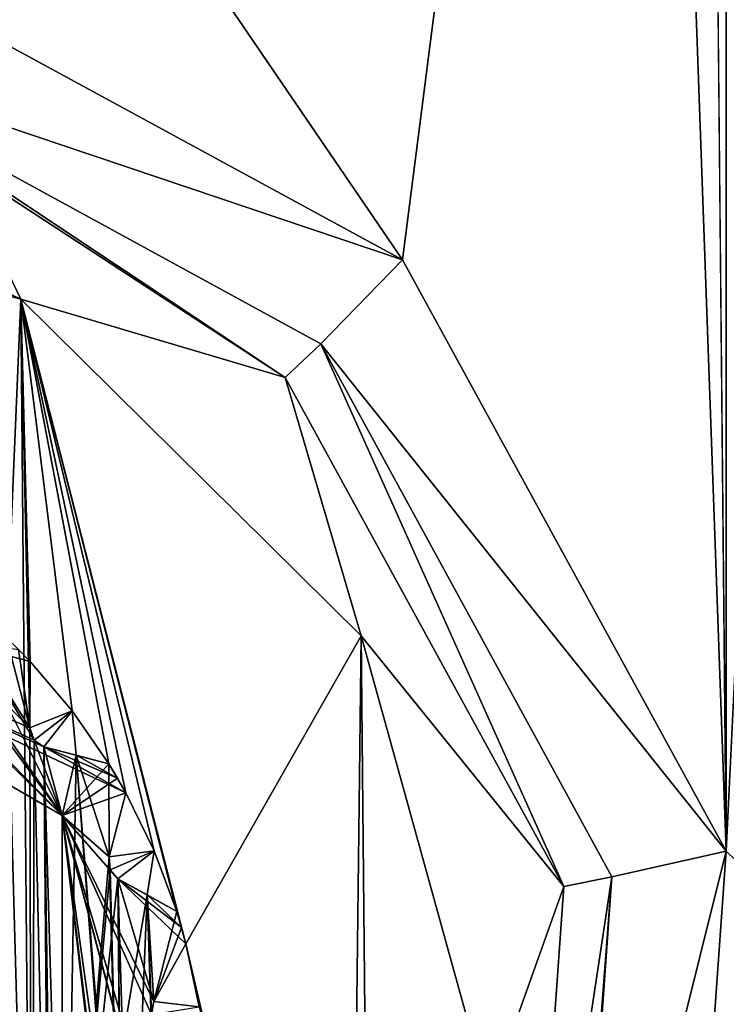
# Model space of a CAD drawing. Header units: metres. Extents: x -205 to 205, y -82 to 82.
# Tile 310 of 426: x 97.26 to 101.52, y -35.89 to -29.96. Entities that reach past the tile are written whole.
import ezdxf

# ---------------------------------------------------------------- set-up
doc = ezdxf.new("R2010")
doc.units = ezdxf.units.M
doc.layers.add('solid_PRT0003', color=7, linetype='CONTINUOUS')

msp = doc.modelspace()

# ---------------------------------------------------------------- linework, layer by layer
at = {"layer": 'solid_PRT0003'}
for points in [[(0, -75), (0, 75), (200, 75)], [(200, -75), (0, -75), (200, 75)], [(88.489235, -37.5, 108.5), (173.489243, 37.5, 108.5), (88.489235, 37.5, 108.5)], [(88.489235, -37.5, 108.5), (173.489243, -37.5, 108.5), (173.489243, 37.5, 108.5)], [(172.061722, -37.5, 108.410858), (89.916756, -37.5, 108.410858), (89.916756, 37.5, 108.410858)], [(172.061722, 37.5, 108.410858), (172.061722, -37.5, 108.410858), (89.916756, 37.5, 108.410858)], [(101.517036, 34.975193, 6), (100.989235, 20.299999, 6), (101.514763, -34.96476, 6)], [(101.883064, -27.370523, 6), (101.517036, 34.975193, 6), (101.514763, -34.96476, 6)], [(100.989235, 20.299999, 6), (100.989235, -20.299999, 6), (101.514763, -34.96476, 6)], [(91.989235, -20.299999, 6), (96.014038, -29.472202, 6), (99.566696, -31.407425, 6)], [(100.989235, -20.299999, 6), (91.989235, -20.299999, 6), (99.566696, -31.407425, 6)], [(100.989235, -20.299999, 6), (99.566696, -31.407425, 6), (101.514763, -34.96476, 6)], [(101.883064, -27.370523, 6), (101.514763, -34.96476, 6), (105.708687, -39.010742, 6)], [(95.869476, -30.161234, 6.289814), (99.566696, -31.407425, 6), (96.014038, -29.472202, 6)], [(95.869476, -30.161234, 6.289814), (99.076447, -31.912788, 6.289814), (99.566696, -31.407425, 6)], [(98.860672, -32.115555, 6.991273), (99.076447, -31.912788, 6.289814), (95.869476, -30.161234, 6.289814)], [(96.854309, -30.778181, 6.991273), (98.860672, -32.115555, 6.991273), (95.869476, -30.161234, 6.289814)], [(97.271805, -31.642717, 75), (96.854309, -30.778181, 6.991273), (94.489235, -30.308651, 6.991273)], [(94.489235, -30.902153, 75), (97.271805, -31.642717, 75), (94.489235, -30.308651, 6.991273)], [(97.271805, -31.642717, 75), (98.860672, -32.115555, 6.991273), (96.854309, -30.778181, 6.991273)], [(97.184235, -33.680962, 75), (97.271805, -31.642717, 75), (94.489235, -30.902153, 75)], [(99.076447, -31.912788, 6.289814), (101.514763, -34.96476, 6), (99.566696, -31.407425, 6)], [(97.184235, -33.680962, 75), (97.337395, -39.164204, 75), (97.271805, -31.642717, 75)], [(97.271805, -31.642717, 75), (99.318398, -33.668903, 75), (98.860672, -32.115555, 6.991273)], [(98.264816, -35.52277, 75), (99.318398, -33.668903, 75), (97.271805, -31.642717, 75)], [(97.32563, -34.222851, 75), (97.271805, -31.642717, 75), (97.337395, -39.164204, 75)], [(98.208961, -35.327984, 75), (98.264816, -35.52277, 75), (97.271805, -31.642717, 75)], [(98.07386, -34.963627, 75), (98.208961, -35.327984, 75), (97.271805, -31.642717, 75)], [(97.903175, -34.614521, 75), (98.07386, -34.963627, 75), (97.271805, -31.642717, 75)], [(97.800636, -34.439747, 75), (97.903175, -34.614521, 75), (97.271805, -31.642717, 75)], [(97.579163, -34.120434, 75), (97.800636, -34.439747, 75), (97.271805, -31.642717, 75)], [(97.327019, -33.824745, 75), (97.579163, -34.120434, 75), (97.271805, -31.642717, 75)], [(97.32563, -34.222851, 75), (97.327019, -33.824745, 75), (97.271805, -31.642717, 75)], [(98.860672, -32.115555, 6.991273), (100.537849, -35.178234, 6.991273), (99.076447, -31.912788, 6.289814)], [(99.076447, -31.912788, 6.289814), (100.828003, -35.119762, 6.289814), (101.514763, -34.96476, 6)], [(100.537849, -35.178234, 6.991273), (100.828003, -35.119762, 6.289814), (99.076447, -31.912788, 6.289814)], [(99.318398, -33.668903, 75), (100.537849, -35.178234, 6.991273), (98.860672, -32.115555, 6.991273)], [(94.489235, -33, 55), (97.40892, -34.337715, 55), (97.903175, -34.614521, 55)], [(97.520424, -34.750191, 55), (94.489235, -33, 55), (97.903175, -34.614521, 55)], [(94.489235, -33, 55), (97.35067, -34.296623, 55), (97.40892, -34.337715, 55)], [(94.489235, -33, 55), (97.32563, -34.222851, 55), (97.35067, -34.296623, 55)], [(94.489235, -33, 55), (96.779449, -33.67955, 55), (97.32563, -34.222851, 55)], [(94.489235, -33, 26), (94.489235, -33, 55), (97.520424, -34.750191, 55)], [(97.520508, -34.750336, 26), (94.489235, -33, 26), (97.520424, -34.750191, 55)], [(95.877762, -33.138077, 26), (94.489235, -33, 26), (97.520508, -34.750336, 26)], [(95.935257, -33.190662, 26), (95.877762, -33.138077, 26), (97.520508, -34.750336, 26)], [(96.006042, -33.198616, 26), (95.935257, -33.190662, 26), (97.520508, -34.750336, 26)], [(96.712822, -33.65424, 26), (96.006042, -33.198616, 26), (97.520508, -34.750336, 26)], [(96.779411, -33.67955, 26), (96.712822, -33.65424, 26), (97.520508, -34.750336, 26)], [(96.982979, -33.68026, 26), (96.779411, -33.67955, 26), (97.520508, -34.750336, 26)], [(96.779449, -33.67955, 55), (97.327019, -33.824745, 55), (97.32563, -34.222851, 55)], [(96.779449, -33.67955, 55), (97.256561, -33.751926, 55), (97.327019, -33.824745, 55)], [(96.982979, -33.68026, 75), (96.939987, -39.187813, 75), (97.337395, -39.164204, 75)], [(96.982979, -33.68026, 75), (97.337395, -39.164204, 75), (97.184235, -33.680962, 75)], [(97.35067, -34.296627, 26), (96.982979, -33.68026, 26), (97.520508, -34.750336, 26)], [(97.32563, -34.222851, 26), (97.184235, -33.680962, 26), (96.982979, -33.68026, 26)], [(97.35067, -34.296627, 26), (97.32563, -34.222851, 26), (96.982979, -33.68026, 26)], [(97.32563, -34.222851, 26), (97.256561, -33.751926, 26), (97.184235, -33.680962, 26)], [(98.264816, -35.52277, 75), (99.246567, -39.735497, 75), (99.318398, -33.668903, 75)], [(99.318398, -33.668903, 75), (99.246567, -39.735497, 75), (99.373909, -39.234211, 75)], [(99.318398, -33.668903, 75), (99.373909, -39.234211, 75), (100.086807, -36.444424, 75)], [(99.318398, -33.668903, 75), (100.086807, -36.444424, 75), (100.537849, -35.178234, 6.991273)], [(97.327019, -33.824745, 26), (97.327019, -33.824745, 55), (97.256561, -33.751926, 55)], [(97.327019, -33.824745, 26), (97.256561, -33.751926, 55), (97.256561, -33.751926, 26)], [(97.32563, -34.222851, 26), (97.327019, -33.824745, 26), (97.256561, -33.751926, 26)], [(97.32563, -34.222851, 55), (97.327019, -33.824745, 75), (97.32563, -34.222851, 75)], [(97.327019, -33.824745, 55), (97.327019, -33.824745, 75), (97.32563, -34.222851, 55)], [(97.32563, -34.222851, 6), (97.579163, -34.120434, 6), (97.327019, -33.824745, 6)], [(97.327019, -33.824745, 26), (97.32563, -34.222851, 6), (97.327019, -33.824745, 6)], [(97.32563, -34.222851, 26), (97.32563, -34.222851, 6), (97.327019, -33.824745, 26)], [(97.579163, -34.120434, 6), (97.579163, -34.120434, 75), (97.327019, -33.824745, 75)], [(97.327019, -33.824745, 55), (97.579163, -34.120434, 6), (97.327019, -33.824745, 75)], [(97.327019, -33.824745, 26), (97.327019, -33.824745, 6), (97.579163, -34.120434, 6)], [(97.327019, -33.824745, 26), (97.579163, -34.120434, 6), (97.327019, -33.824745, 55)], [(97.32563, -34.222851, 6), (97.35067, -34.296623, 6), (97.579163, -34.120434, 6)], [(97.35067, -34.296623, 6), (97.40892, -34.337715, 6), (97.579163, -34.120434, 6)], [(97.40892, -34.337715, 6), (97.603195, -34.388321, 6), (97.579163, -34.120434, 6)], [(97.800636, -34.439747, 55), (97.800636, -34.439747, 75), (97.579163, -34.120434, 75)], [(97.800636, -34.439747, 6), (97.579163, -34.120434, 75), (97.579163, -34.120434, 6)], [(97.800636, -34.439747, 26), (97.579163, -34.120434, 75), (97.800636, -34.439747, 6)], [(97.800636, -34.439747, 26), (97.800636, -34.439747, 55), (97.579163, -34.120434, 75)], [(97.603195, -34.388321, 6), (97.800636, -34.439747, 6), (97.579163, -34.120434, 6)], [(97.35067, -34.296627, 75), (97.32563, -34.222851, 75), (97.337395, -39.164204, 75)], [(97.32563, -34.222851, 55), (97.32563, -34.222851, 75), (97.35067, -34.296627, 75)], [(97.32563, -34.222851, 55), (97.35067, -34.296627, 75), (97.35067, -34.296623, 55)], [(97.35067, -34.296627, 26), (97.35067, -34.296623, 6), (97.32563, -34.222851, 6)], [(97.35067, -34.296627, 26), (97.32563, -34.222851, 6), (97.32563, -34.222851, 26)], [(97.35067, -34.296627, 75), (97.337395, -39.164204, 75), (97.447922, -38.608562, 75)], [(97.35067, -34.296623, 55), (97.35067, -34.296627, 75), (97.408882, -34.337704, 75)], [(97.35067, -34.296623, 55), (97.408882, -34.337704, 75), (97.40892, -34.337715, 55)], [(97.408882, -34.337704, 26), (97.40892, -34.337715, 6), (97.35067, -34.296623, 6)], [(97.408882, -34.337704, 26), (97.35067, -34.296623, 6), (97.35067, -34.296627, 26)], [(97.408882, -34.337704, 75), (97.35067, -34.296627, 75), (97.447922, -38.608562, 75)], [(97.408882, -34.337704, 26), (97.35067, -34.296627, 26), (97.520508, -34.750336, 26)], [(97.408882, -34.337704, 75), (97.469002, -38.540508, 75), (97.531425, -38.493893, 75)], [(97.603172, -34.388313, 75), (97.408882, -34.337704, 75), (97.531425, -38.493893, 75)], [(97.408882, -34.337704, 75), (97.447922, -38.608562, 75), (97.469002, -38.540508, 75)], [(97.800636, -34.439747, 55), (97.408882, -34.337704, 75), (97.603172, -34.388313, 75)], [(97.603195, -34.388321, 55), (97.408882, -34.337704, 75), (97.800636, -34.439747, 55)], [(97.40892, -34.337715, 55), (97.408882, -34.337704, 75), (97.603195, -34.388321, 55)], [(97.408882, -34.337704, 26), (97.800636, -34.439747, 6), (97.603195, -34.388321, 6)], [(97.603172, -34.388313, 26), (97.800636, -34.439747, 6), (97.408882, -34.337704, 26)], [(97.408882, -34.337704, 26), (97.603195, -34.388321, 6), (97.40892, -34.337715, 6)], [(97.603172, -34.388313, 26), (97.408882, -34.337704, 26), (97.520508, -34.750336, 26)], [(97.40892, -34.337715, 55), (97.853035, -34.52647, 55), (97.903175, -34.614521, 55)], [(97.40892, -34.337715, 55), (97.603195, -34.388321, 55), (97.853035, -34.52647, 55)], [(97.800636, -34.439747, 26), (97.603172, -34.388313, 26), (97.520508, -34.750336, 26)], [(97.603172, -34.388313, 75), (97.531425, -38.493893, 75), (97.910477, -38.372192, 75)], [(97.603172, -34.388313, 75), (97.910477, -38.372192, 75), (97.879349, -37.806522, 75)], [(97.603172, -34.388313, 75), (97.879349, -37.806522, 75), (97.802818, -34.999775, 75)], [(97.603172, -34.388313, 75), (97.802818, -34.999775, 75), (97.800636, -34.439747, 75)], [(97.800636, -34.439747, 55), (97.603172, -34.388313, 75), (97.800636, -34.439747, 75)], [(97.800636, -34.439747, 26), (97.800636, -34.439747, 6), (97.603172, -34.388313, 26)], [(97.603195, -34.388321, 55), (97.800636, -34.439747, 55), (97.853035, -34.52647, 55)], [(97.853035, -34.52647, 26), (97.800636, -34.439747, 26), (97.520508, -34.750336, 26)], [(97.800636, -34.439747, 75), (97.802818, -34.999775, 75), (97.903175, -34.614521, 75)], [(97.853035, -34.52647, 26), (97.853035, -34.52647, 55), (97.800636, -34.439747, 55)], [(97.853035, -34.52647, 26), (97.800636, -34.439747, 55), (97.800636, -34.439747, 26)], [(97.903175, -34.614521, 26), (97.853035, -34.52647, 26), (97.520508, -34.750336, 26)], [(97.903175, -34.614521, 26), (97.903175, -34.614521, 55), (97.853035, -34.52647, 55)], [(97.903175, -34.614521, 26), (97.853035, -34.52647, 55), (97.853035, -34.52647, 26)], [(97.520424, -34.750191, 55), (97.903175, -34.614521, 55), (97.802818, -34.999775, 55)], [(97.802818, -34.999775, 26), (97.903175, -34.614521, 26), (97.520508, -34.750336, 26)], [(97.802818, -34.999775, 55), (97.903175, -34.614521, 75), (97.802818, -34.999775, 75)], [(97.903175, -34.614521, 55), (97.903175, -34.614521, 75), (97.802818, -34.999775, 55)], [(97.802818, -34.999775, 6), (98.07386, -34.963627, 6), (97.903175, -34.614521, 6)], [(97.903175, -34.614521, 26), (97.802818, -34.999775, 6), (97.903175, -34.614521, 6)], [(97.802818, -34.999775, 26), (97.802818, -34.999775, 6), (97.903175, -34.614521, 26)], [(98.07386, -34.963627, 6), (98.07386, -34.963627, 75), (97.903175, -34.614521, 75)], [(97.903175, -34.614521, 55), (98.07386, -34.963627, 6), (97.903175, -34.614521, 75)], [(97.903175, -34.614521, 26), (97.903175, -34.614521, 6), (98.07386, -34.963627, 6)], [(97.903175, -34.614521, 26), (98.07386, -34.963627, 6), (97.903175, -34.614521, 55)], [(97.520424, -34.750191, 55), (97.882843, -37.735363, 55), (97.879356, -37.806561, 55)], [(97.520508, -38.249664, 55), (97.520424, -34.750191, 55), (97.879356, -37.806561, 55)], [(97.520424, -34.750191, 55), (97.931709, -37.67469, 55), (97.882843, -37.735363, 55)], [(97.520424, -34.750191, 55), (98.097778, -36.922421, 55), (97.931709, -37.67469, 55)], [(97.520424, -34.750191, 55), (98.08345, -36.852596, 55), (98.097778, -36.922421, 55)], [(97.520424, -34.750191, 55), (98.115692, -36.781677, 55), (98.08345, -36.852596, 55)], [(97.520424, -34.750191, 55), (98.05822, -35.947674, 55), (98.115692, -36.781677, 55)], [(97.520424, -34.750191, 55), (98.071808, -35.870964, 55), (98.05822, -35.947674, 55)], [(97.520424, -34.750191, 55), (97.854927, -35.131741, 55), (98.071808, -35.870964, 55)], [(97.520424, -34.750191, 55), (97.808731, -35.077457, 55), (97.854927, -35.131741, 55)], [(97.520424, -34.750191, 55), (97.802818, -34.999775, 55), (97.808731, -35.077457, 55)], [(97.520508, -34.750336, 26), (97.520424, -34.750191, 55), (97.520508, -38.249664, 55)], [(97.520424, -38.249809, 26), (97.520508, -34.750336, 26), (97.520508, -38.249664, 55)], [(97.802818, -34.999775, 26), (97.520508, -34.750336, 26), (97.520424, -38.249809, 26)], [(97.808731, -35.077461, 26), (97.802818, -34.999775, 26), (97.520424, -38.249809, 26)], [(97.802818, -34.999775, 6), (97.808731, -35.077457, 6), (98.07386, -34.963627, 6)], [(97.808731, -35.077461, 75), (97.802818, -34.999775, 75), (97.879349, -37.806522, 75)], [(97.802818, -34.999775, 55), (97.802818, -34.999775, 75), (97.808731, -35.077461, 75)], [(97.802818, -34.999775, 55), (97.808731, -35.077461, 75), (97.808731, -35.077457, 55)], [(97.808731, -35.077461, 26), (97.808731, -35.077457, 6), (97.802818, -34.999775, 6)], [(97.808731, -35.077461, 26), (97.802818, -34.999775, 6), (97.802818, -34.999775, 26)], [(97.808731, -35.077457, 6), (97.854927, -35.131741, 6), (98.07386, -34.963627, 6)], [(97.854927, -35.131741, 6), (98.030518, -35.229073, 6), (98.07386, -34.963627, 6)], [(98.030518, -35.229073, 6), (98.208961, -35.327984, 6), (98.07386, -34.963627, 6)], [(98.208961, -35.327984, 55), (98.208961, -35.327984, 75), (98.07386, -34.963627, 75)], [(98.208961, -35.327984, 6), (98.07386, -34.963627, 75), (98.07386, -34.963627, 6)], [(98.208961, -35.327984, 26), (98.07386, -34.963627, 75), (98.208961, -35.327984, 6)], [(98.208961, -35.327984, 26), (98.208961, -35.327984, 55), (98.07386, -34.963627, 75)], [(101.514763, -34.96476, 6), (100.568413, -38.764652, 6.289814), (101.228134, -39.010418, 6)], [(100.828003, -35.119762, 6.289814), (100.568413, -38.764652, 6.289814), (101.514763, -34.96476, 6)], [(105.708687, -39.010742, 6), (101.514763, -34.96476, 6), (101.228134, -39.010418, 6)], [(97.854897, -35.131721, 26), (97.808731, -35.077461, 26), (97.520424, -38.249809, 26)], [(97.808731, -35.077457, 55), (97.808731, -35.077461, 75), (97.854897, -35.131721, 75)], [(97.808731, -35.077457, 55), (97.854897, -35.131721, 75), (97.854927, -35.131741, 55)], [(97.854897, -35.131721, 26), (97.854927, -35.131741, 6), (97.808731, -35.077457, 6)], [(97.854897, -35.131721, 26), (97.808731, -35.077457, 6), (97.808731, -35.077461, 26)], [(97.854897, -35.131721, 75), (97.808731, -35.077461, 75), (97.879349, -37.806522, 75)], [(98.030502, -35.229061, 26), (97.854897, -35.131721, 26), (97.520424, -38.249809, 26)], [(97.854897, -35.131721, 75), (97.882843, -37.735367, 75), (97.931709, -37.67469, 75)], [(98.030502, -35.229061, 75), (97.854897, -35.131721, 75), (97.931709, -37.67469, 75)], [(97.854897, -35.131721, 75), (97.879349, -37.806522, 75), (97.882843, -37.735367, 75)], [(98.208961, -35.327984, 55), (97.854897, -35.131721, 75), (98.030502, -35.229061, 75)], [(98.030518, -35.229073, 55), (97.854897, -35.131721, 75), (98.208961, -35.327984, 55)], [(97.854927, -35.131741, 55), (97.854897, -35.131721, 75), (98.030518, -35.229073, 55)], [(97.854897, -35.131721, 26), (98.208961, -35.327984, 6), (98.030518, -35.229073, 6)], [(98.030502, -35.229061, 26), (98.208961, -35.327984, 6), (97.854897, -35.131721, 26)], [(97.854897, -35.131721, 26), (98.030518, -35.229073, 6), (97.854927, -35.131741, 6)], [(97.854927, -35.131741, 55), (98.264816, -35.52277, 55), (98.071808, -35.870964, 55)], [(97.854927, -35.131741, 55), (98.238159, -35.425014, 55), (98.264816, -35.52277, 55)], [(97.854927, -35.131741, 55), (98.030518, -35.229073, 55), (98.238159, -35.425014, 55)], [(100.828003, -35.119762, 6.289814), (100.291084, -38.661331, 6.991273), (100.547478, -38.756863, 6.312676)], [(100.537849, -35.178234, 6.991273), (100.291084, -38.661331, 6.991273), (100.828003, -35.119762, 6.289814)], [(100.828003, -35.119762, 6.289814), (100.547478, -38.756863, 6.312676), (100.568413, -38.764652, 6.289814)], [(100.086807, -36.444424, 75), (100.291084, -38.661331, 6.991273), (100.537849, -35.178234, 6.991273)], [(98.071808, -35.870964, 26), (98.030502, -35.229061, 26), (97.520424, -38.249809, 26)], [(98.030502, -35.229061, 75), (97.931709, -37.67469, 75), (98.083443, -36.8526, 75)], [(98.030502, -35.229061, 75), (98.083443, -36.8526, 75), (98.058212, -35.947678, 75)], [(98.030502, -35.229061, 75), (98.058212, -35.947678, 75), (98.071808, -35.870964, 75)], [(98.030502, -35.229061, 75), (98.071808, -35.870964, 75), (98.208961, -35.327984, 75)], [(98.208961, -35.327984, 55), (98.030502, -35.229061, 75), (98.208961, -35.327984, 75)], [(98.208961, -35.327984, 26), (98.208961, -35.327984, 6), (98.030502, -35.229061, 26)], [(98.071808, -35.870964, 26), (98.208961, -35.327984, 26), (98.030502, -35.229061, 26)], [(98.030518, -35.229073, 55), (98.208961, -35.327984, 55), (98.238159, -35.425014, 55)], [(98.208961, -35.327984, 75), (98.071808, -35.870964, 75), (98.264816, -35.52277, 75)], [(98.071808, -35.870964, 26), (98.238159, -35.425014, 26), (98.208961, -35.327984, 26)], [(98.238159, -35.425014, 26), (98.238159, -35.425014, 55), (98.208961, -35.327984, 55)], [(98.238159, -35.425014, 26), (98.208961, -35.327984, 55), (98.208961, -35.327984, 26)], [(98.071808, -35.870964, 26), (98.264816, -35.52277, 26), (98.238159, -35.425014, 26)], [(98.264816, -35.52277, 26), (98.264816, -35.52277, 55), (98.238159, -35.425014, 55)], [(98.264816, -35.52277, 26), (98.238159, -35.425014, 55), (98.238159, -35.425014, 26)], [(98.071808, -35.870964, 55), (98.264816, -35.52277, 75), (98.071808, -35.870964, 75)], [(98.264816, -35.52277, 55), (98.264816, -35.52277, 75), (98.071808, -35.870964, 55)], [(98.071808, -35.870964, 6), (98.343323, -35.903355, 6), (98.264816, -35.52277, 6)], [(98.264816, -35.52277, 26), (98.071808, -35.870964, 6), (98.264816, -35.52277, 6)], [(98.071808, -35.870964, 26), (98.071808, -35.870964, 6), (98.264816, -35.52277, 26)], [(98.264816, -35.52277, 75), (98.343323, -35.903355, 75), (99.246567, -39.735497, 75)], [(98.343323, -35.903355, 6), (98.343323, -35.903355, 75), (98.264816, -35.52277, 75)], [(98.264816, -35.52277, 55), (98.343323, -35.903355, 6), (98.264816, -35.52277, 75)], [(98.264816, -35.52277, 26), (98.264816, -35.52277, 6), (98.343323, -35.903355, 6)], [(98.264816, -35.52277, 26), (98.343323, -35.903355, 6), (98.264816, -35.52277, 55)], [(98.058212, -35.947678, 26), (98.071808, -35.870964, 26), (97.520424, -38.249809, 26)], [(98.071808, -35.870964, 55), (98.071808, -35.870964, 75), (98.058212, -35.947678, 75)], [(98.071808, -35.870964, 55), (98.058212, -35.947678, 75), (98.05822, -35.947674, 55)], [(98.058212, -35.947678, 26), (98.05822, -35.947674, 6), (98.071808, -35.870964, 6)], [(98.058212, -35.947678, 26), (98.071808, -35.870964, 6), (98.071808, -35.870964, 26)], [(98.071808, -35.870964, 6), (98.05822, -35.947674, 6), (98.343323, -35.903355, 6)]]:
    msp.add_3dface(points, dxfattribs=at)

doc.saveas('drawing.dxf')
